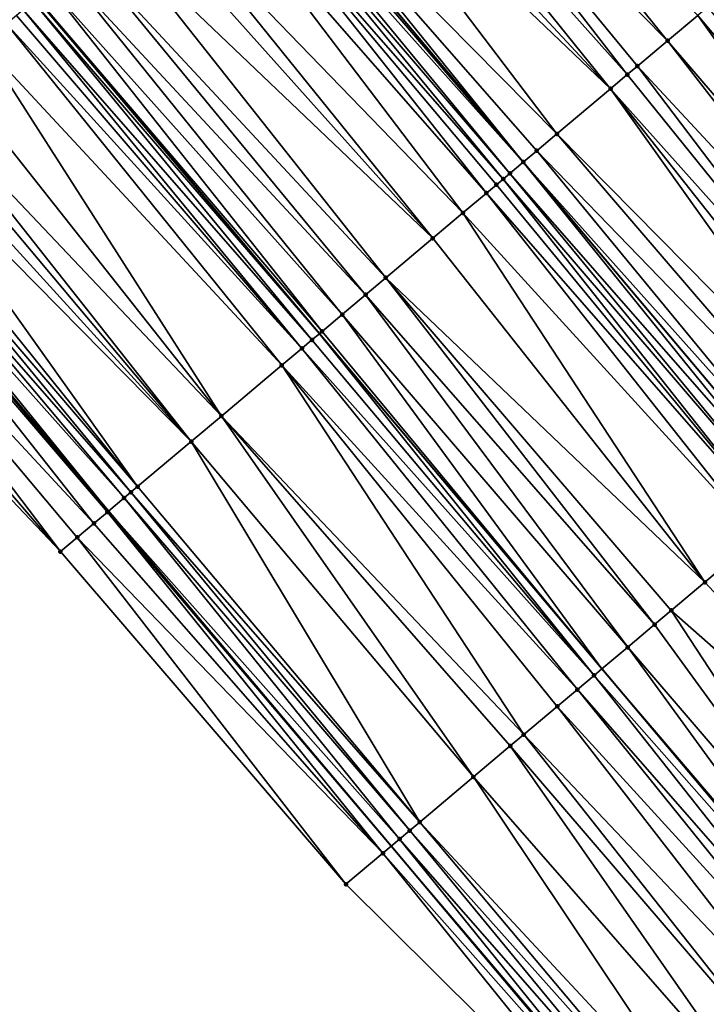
# Model space of a CAD drawing. Header units: feet. Extents: x 2004186 to 2014793, y 836912 to 864902.
# Tile 412 of 656: x 2009026 to 2009057, y 849996 to 850041. Entities that reach past the tile are written whole.
import ezdxf

# ---------------------------------------------------------------- set-up
doc = ezdxf.new("R2010")
doc.units = ezdxf.units.FT
doc.header["$LTSCALE"] = 100
doc.header["$MEASUREMENT"] = 0
for name, color, linetype, lineweight in [('EP_Travel Lane', 5, 'Continuous', 40), ('GPL_Skip Line', 2, 'Continuous', 40), ('Road Shots', 4, 'Continuous', 200), ('Road X-Section', 30, 'Continuous', 13)]:
    doc.layers.add(name, color=color, linetype=linetype, lineweight=lineweight)
doc.layers.add('I-77 SB_MM21-27-Surface-Border', color=7, linetype='Continuous')
doc.layers.add('I-77 SB_MM21-27-Surface-TIN', color=7, linetype='Continuous')

msp = doc.modelspace()

# ---------------------------------------------------------------- linework, layer by layer
at = {"layer": 'EP_Travel Lane'}
msp.add_polyline3d([(2009055.394116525, 849988.2175436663, 426.0955201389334), (2009042.502172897, 850003.5079654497, 426.1328361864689), (2009029.610234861, 850018.7983806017, 426.1765963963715), (2009016.732701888, 850034.1229042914, 426.2270210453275), (2009003.883368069, 850049.4491198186, 426.2751568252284), (2008991.034035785, 850064.7753335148, 426.3241323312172), (2008978.184760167, 850080.101479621, 426.4019151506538), (2008965.335488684, 850095.4276207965, 426.4818734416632), (2008952.486185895, 850110.7537993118, 426.5458036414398), (2008939.636898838, 850126.0799590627, 426.6178290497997), (2008926.787614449, 850141.4061156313, 426.6911892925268), (2008913.926938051, 850156.6868546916, 426.7853692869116), (2008901.035975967, 850171.9780949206, 426.8290963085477), (2008888.145025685, 850187.26932115, 426.8780410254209), (2008875.254159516, 850202.5604476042, 426.9640714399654), (2008862.363224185, 850217.8516560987, 427.0196080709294), (2008849.472338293, 850233.1428059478, 427.0969426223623)], dxfattribs=at)
at = {"layer": 'GPL_Skip Line'}
for points in [[(2009087.16368466, 849988.8069111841, 426.4817926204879), (2009074.288790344, 850004.1116463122, 426.5356119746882), (2009061.413874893, 850019.4164065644, 426.5651415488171), (2009048.53896791, 850034.7211567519, 426.6044015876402), (2009035.670001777, 850050.030885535, 426.6502886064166), (2009022.805090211, 850065.344005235, 426.7006072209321), (2009009.940199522, 850080.657100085, 426.7615474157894), (2008997.07530766, 850095.9701963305, 426.8218910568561), (2008984.210412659, 850111.2832963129, 426.8806374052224), (2008971.345515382, 850126.5963990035, 426.9382262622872), (2008958.480660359, 850141.9094513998, 427.01731217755), (2008945.615788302, 850157.2225240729, 427.0877314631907), (2008932.739030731, 850172.525611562, 427.1546757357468), (2008919.856995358, 850187.82429017, 427.2154230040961), (2008906.97498091, 850203.1229439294, 427.2854018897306), (2008894.092958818, 850218.4216067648, 427.3520091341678), (2008881.210969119, 850233.7202311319, 427.4329074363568)], [(2009077.895265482, 849981.0102519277, 426.3296685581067), (2009065.008742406, 849996.3052169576, 426.3764487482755), (2009052.122198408, 850011.6002068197, 426.3992057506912), (2009039.235665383, 850026.8951836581, 426.4345751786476), (2009026.353558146, 850042.2046134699, 426.477128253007), (2009013.483429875, 850057.5133065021, 426.5384554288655), (2009000.613270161, 850072.8220369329, 426.5838214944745), (2008987.743123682, 850088.1307516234, 426.6358886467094), (2008974.872983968, 850103.4394582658, 426.6914313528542), (2008962.002895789, 850118.748103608, 426.7731424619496), (2008949.132790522, 850134.0567692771, 426.8462031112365), (2008936.26271348, 850149.3654013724, 426.9336064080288), (2008923.393110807, 850164.6566634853, 427.0131152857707), (2008910.511035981, 850179.955388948, 427.0564485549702), (2008897.629021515, 850195.2540427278, 427.1264199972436), (2008884.746997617, 850210.5527077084, 427.1922301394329), (2008871.865013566, 850225.8513253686, 427.2756201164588)]]:
    msp.add_polyline3d(points, dxfattribs=at)
at = {"layer": 'I-77 SB_MM21-27-Surface-Border', "color": 3, "linetype": 'ByBlock', "lineweight": -2}
msp.add_polyline3d([(2009054.698256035, 849987.6322359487, 426.0529552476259), (2009040.445848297, 850001.7783267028, 426.0108012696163), (2009027.417886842, 850016.9543355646, 426.0423883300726), (2009013.617809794, 850031.5068246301, 426.0229673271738), (2009000.906048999, 850046.9485710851, 426.0829759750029), (2008987.275385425, 850061.6185548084, 426.085651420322), (2008974.257409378, 850076.8029450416, 426.1701135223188), (2008961.086233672, 850091.8587667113, 426.2200636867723), (2008948.221374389, 850107.1718241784, 426.2969322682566), (2008935.203297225, 850122.3563347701, 426.3300347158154), (2008922.644741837, 850137.926642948, 426.4276170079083), (2008909.942479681, 850153.3329758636, 426.5293351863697), (2008897.51947258, 850169.0180390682, 426.6191178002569), (2008886.0144849, 850185.4759155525, 426.7506446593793), (2008872.520501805, 850200.2593078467, 426.8123515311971), (2008860.250463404, 850216.0732142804, 426.8938683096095), (2008846.603442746, 850230.7278451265, 426.9334760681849)], dxfattribs=at)
at = {"layer": 'I-77 SB_MM21-27-Surface-TIN', "color": 128, "linetype": 'ByBlock', "lineweight": -2}
for points in [[(2009042.560741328, 850055.820333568, 426.556103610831), (2009041.029468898, 850054.5337859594, 426.578572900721), (2009055.11994497, 850040.2574678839, 426.5159281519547)], [(2009042.560741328, 850055.820333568, 426.556103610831), (2009055.11994497, 850040.2574678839, 426.5159281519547), (2009056.497353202, 850041.4162373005, 426.4910084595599)], [(2009041.029468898, 850054.5337859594, 426.578572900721), (2009039.957567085, 850053.6332158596, 426.5886481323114), (2009053.283395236, 850038.7124484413, 426.5429216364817)], [(2009041.029468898, 850054.5337859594, 426.578572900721), (2009053.74253381, 850039.0987019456, 426.5374844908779), (2009055.11994497, 850040.2574678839, 426.5159281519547)], [(2009041.029468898, 850054.5337859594, 426.578572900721), (2009053.283395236, 850038.7124484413, 426.5429216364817), (2009053.74253381, 850039.0987019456, 426.5374844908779)], [(2009039.957567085, 850053.6332158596, 426.5886481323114), (2009038.885673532, 850052.7326359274, 426.6029261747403), (2009052.518163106, 850038.0686939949, 426.5506357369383)], [(2009039.957567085, 850053.6332158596, 426.5886481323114), (2009052.518163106, 850038.0686939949, 426.5506357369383), (2009053.283395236, 850038.7124484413, 426.5429216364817)], [(2009038.885673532, 850052.7326359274, 426.6029261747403), (2009037.966908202, 850051.9607095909, 426.6154550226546), (2009052.518163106, 850038.0686939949, 426.5506357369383)], [(2009037.966908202, 850051.9607095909, 426.6154550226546), (2009035.976261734, 850050.2881885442, 426.6485784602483), (2009050.069428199, 850036.0086703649, 426.5844100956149)], [(2009037.966908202, 850051.9607095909, 426.6154550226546), (2009050.069428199, 850036.0086703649, 426.5844100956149), (2009052.518163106, 850038.0686939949, 426.5506357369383)], [(2009035.976261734, 850050.2881885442, 426.6485784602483), (2009035.670001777, 850050.030885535, 426.6502886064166), (2009048.53896791, 850034.7211567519, 426.6044015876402)], [(2009035.976261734, 850050.2881885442, 426.6485784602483), (2009049.151156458, 850035.2361569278, 426.6014992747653), (2009050.069428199, 850036.0086703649, 426.5844100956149)], [(2009035.976261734, 850050.2881885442, 426.6485784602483), (2009048.53896791, 850034.7211567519, 426.6044015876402), (2009049.151156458, 850035.2361569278, 426.6014992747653)], [(2009035.516871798, 850049.9022340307, 426.651143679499), (2009035.21061567, 850049.6449264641, 426.6548019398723), (2009048.53896791, 850034.7211567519, 426.6044015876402)], [(2009035.516871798, 850049.9022340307, 426.651143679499), (2009048.53896791, 850034.7211567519, 426.6044015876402), (2009035.670001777, 850050.030885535, 426.6502886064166)], [(2009034.904354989, 850049.3876243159, 426.6561441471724), (2009034.444949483, 850049.0016883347, 426.6507880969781), (2009047.620687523, 850033.9486535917, 426.6115551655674)], [(2009035.21061567, 850049.6449264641, 426.6548019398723), (2009034.904354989, 850049.3876243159, 426.6561441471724), (2009047.926782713, 850034.2061525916, 426.6111558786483)], [(2009034.904354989, 850049.3876243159, 426.6561441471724), (2009047.620687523, 850033.9486535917, 426.6115551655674), (2009047.926782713, 850034.2061525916, 426.6111558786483)], [(2009035.21061567, 850049.6449264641, 426.6548019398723), (2009047.926782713, 850034.2061525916, 426.6111558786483), (2009048.53896791, 850034.7211567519, 426.6044015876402)], [(2009034.444949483, 850049.0016883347, 426.6507880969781), (2009033.679254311, 850048.3584847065, 426.6320276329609), (2009046.855434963, 850033.304923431, 426.5957899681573)], [(2009034.444949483, 850049.0016883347, 426.6507880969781), (2009047.314588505, 850033.6911591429, 426.6075544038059), (2009047.620687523, 850033.9486535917, 426.6115551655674)], [(2009034.444949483, 850049.0016883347, 426.6507880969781), (2009046.855434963, 850033.304923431, 426.5957899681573), (2009047.314588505, 850033.6911591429, 426.6075544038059)], [(2009033.679254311, 850048.3584847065, 426.6320276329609), (2009031.84159694, 850046.814782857, 426.5926195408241), (2009045.784077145, 850032.4037062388, 426.5688526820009)], [(2009033.679254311, 850048.3584847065, 426.6320276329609), (2009045.784077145, 850032.4037062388, 426.5688526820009), (2009046.855434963, 850033.304923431, 426.5957899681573)], [(2009031.84159694, 850046.814782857, 426.5926195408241), (2009031.0759125, 850046.1715664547, 426.579319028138), (2009044.406622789, 850031.2449916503, 426.5407643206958)], [(2009031.84159694, 850046.814782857, 426.5926195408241), (2009044.406622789, 850031.2449916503, 426.5407643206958), (2009045.784077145, 850032.4037062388, 426.5688526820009)], [(2009031.0759125, 850046.1715664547, 426.579319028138), (2009029.850803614, 850045.1424366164, 426.5510261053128), (2009044.406622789, 850031.2449916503, 426.5407643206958)], [(2009029.850803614, 850045.1424366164, 426.5510261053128), (2009028.625700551, 850044.1132998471, 426.5256956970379), (2009042.263909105, 850029.4425549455, 426.4891334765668)], [(2009029.850803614, 850045.1424366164, 426.5510261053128), (2009042.263909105, 850029.4425549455, 426.4891334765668), (2009044.406622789, 850031.2449916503, 426.5407643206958)], [(2009028.625700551, 850044.1132998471, 426.5256956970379), (2009027.706884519, 850043.3414338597, 426.5124298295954), (2009041.34560614, 850028.6700786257, 426.4703379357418)], [(2009028.625700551, 850044.1132998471, 426.5256956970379), (2009041.34560614, 850028.6700786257, 426.4703379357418), (2009042.263909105, 850029.4425549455, 426.4891334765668)], [(2009027.706884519, 850043.3414338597, 426.5124298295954), (2009026.941193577, 850042.6982251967, 426.495821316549), (2009040.274260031, 850027.7688475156, 426.4568566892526)], [(2009027.706884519, 850043.3414338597, 426.5124298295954), (2009040.274260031, 850027.7688475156, 426.4568566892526), (2009041.34560614, 850028.6700786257, 426.4703379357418)], [(2009026.941193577, 850042.6982251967, 426.495821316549), (2009026.353558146, 850042.2046134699, 426.477128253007), (2009039.355955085, 850026.9963735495, 426.4357853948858)], [(2009026.941193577, 850042.6982251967, 426.495821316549), (2009039.355955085, 850026.9963735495, 426.4357853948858), (2009040.274260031, 850027.7688475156, 426.4568566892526)], [(2009026.328628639, 850042.18367277, 426.4763352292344), (2009026.175492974, 850042.0550280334, 426.4742975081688), (2009039.235665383, 850026.8951836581, 426.4345751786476)], [(2009026.328628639, 850042.18367277, 426.4763352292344), (2009039.235665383, 850026.8951836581, 426.4345751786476), (2009026.353558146, 850042.2046134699, 426.477128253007)], [(2009039.355955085, 850026.9963735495, 426.4357853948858), (2009026.353558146, 850042.2046134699, 426.477128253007), (2009039.235665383, 850026.8951836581, 426.4345751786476)], [(2009025.716104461, 850041.6690718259, 426.4775868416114), (2009025.409832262, 850041.4117833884, 426.4730687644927), (2009038.437659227, 850026.2238887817, 426.4251573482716)], [(2009026.175492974, 850042.0550280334, 426.4742975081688), (2009025.716104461, 850041.6690718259, 426.4775868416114), (2009038.896807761, 850026.6101304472, 426.4311659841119)], [(2009025.716104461, 850041.6690718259, 426.4775868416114), (2009038.437659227, 850026.2238887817, 426.4251573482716), (2009038.896807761, 850026.6101304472, 426.4311659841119)], [(2009026.175492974, 850042.0550280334, 426.4742975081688), (2009038.896807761, 850026.6101304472, 426.4311659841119), (2009039.235665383, 850026.8951836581, 426.4345751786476)], [(2009056.956488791, 850041.8024943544, 426.4821397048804), (2009056.497353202, 850041.4162373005, 426.4910084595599), (2009069.372256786, 850026.1114911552, 426.4478519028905)], [(2009025.409832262, 850041.4117833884, 426.4730687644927), (2009024.950407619, 850041.025870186, 426.4579764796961), (2009038.437659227, 850026.2238887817, 426.4251573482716)], [(2009056.497353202, 850041.4162373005, 426.4910084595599), (2009055.11994497, 850040.2574678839, 426.5159281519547), (2009068.147895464, 850025.0814720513, 426.4717841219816)], [(2009056.497353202, 850041.4162373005, 426.4910084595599), (2009068.147895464, 850025.0814720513, 426.4717841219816), (2009069.372256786, 850026.1114911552, 426.4478519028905)], [(2009024.950407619, 850041.025870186, 426.4579764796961), (2009023.878425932, 850040.125395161, 426.4274142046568), (2009037.519348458, 850025.4514217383, 426.3973932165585)], [(2009024.950407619, 850041.025870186, 426.4579764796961), (2009037.519348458, 850025.4514217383, 426.3973932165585), (2009038.437659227, 850026.2238887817, 426.4251573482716)], [(2009023.878425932, 850040.125395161, 426.4274142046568), (2009022.347021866, 850038.8390042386, 426.3829116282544), (2009034.764419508, 850023.1340166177, 426.317959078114)], [(2009023.878425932, 850040.125395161, 426.4274142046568), (2009034.764419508, 850023.1340166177, 426.317959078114), (2009037.519348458, 850025.4514217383, 426.3973932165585)], [(2009055.11994497, 850040.2574678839, 426.5159281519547), (2009053.74253381, 850039.0987019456, 426.5374844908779), (2009067.382663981, 850024.4377168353, 426.4802411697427)], [(2009055.11994497, 850040.2574678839, 426.5159281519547), (2009067.382663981, 850024.4377168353, 426.4802411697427), (2009068.147895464, 850025.0814720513, 426.4717841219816)], [(2009053.74253381, 850039.0987019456, 426.5374844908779), (2009053.283395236, 850038.7124484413, 426.5429216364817), (2009065.852205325, 850023.1502012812, 426.5021071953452)], [(2009053.74253381, 850039.0987019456, 426.5374844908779), (2009065.852205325, 850023.1502012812, 426.5021071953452), (2009067.382663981, 850024.4377168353, 426.4802411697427)], [(2009022.347021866, 850038.8390042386, 426.3829116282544), (2009020.968770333, 850037.681237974, 426.3490289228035), (2009034.764419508, 850023.1340166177, 426.317959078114)], [(2009053.283395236, 850038.7124484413, 426.5429216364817), (2009052.518163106, 850038.0686939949, 426.5506357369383), (2009065.852205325, 850023.1502012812, 426.5021071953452)], [(2009052.518163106, 850038.0686939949, 426.5506357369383), (2009050.069428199, 850036.0086703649, 426.5844100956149), (2009064.16869639, 850021.7339394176, 426.5210879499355)], [(2009052.518163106, 850038.0686939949, 426.5506357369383), (2009064.933928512, 850022.377693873, 426.5133663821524), (2009065.852205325, 850023.1502012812, 426.5021071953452)], [(2009052.518163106, 850038.0686939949, 426.5506357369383), (2009064.16869639, 850021.7339394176, 426.5210879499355), (2009064.933928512, 850022.377693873, 426.5133663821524)], [(2009020.968770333, 850037.681237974, 426.3490289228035), (2009020.509357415, 850037.2953108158, 426.3399017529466), (2009033.38696178, 850021.9753060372, 426.2859959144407)], [(2009020.968770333, 850037.681237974, 426.3490289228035), (2009033.38696178, 850021.9753060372, 426.2859959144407), (2009034.764419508, 850023.1340166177, 426.317959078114)], [(2009020.509357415, 850037.2953108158, 426.3399017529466), (2009019.896797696, 850036.7807521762, 426.3230712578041), (2009033.38696178, 850021.9753060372, 426.2859959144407)], [(2009019.896797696, 850036.7807521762, 426.3230712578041), (2009019.284242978, 850036.2661875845, 426.3087848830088), (2009033.38696178, 850021.9753060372, 426.2859959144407)], [(2009019.284242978, 850036.2661875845, 426.3087848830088), (2009018.365424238, 850035.4943248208, 426.294141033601), (2009030.938149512, 850019.9153743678, 426.2308626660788)], [(2009019.284242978, 850036.2661875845, 426.3087848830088), (2009030.938149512, 850019.9153743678, 426.2308626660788), (2009033.38696178, 850021.9753060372, 426.2859959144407)], [(2009050.069428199, 850036.0086703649, 426.5844100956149), (2009049.151156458, 850035.2361569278, 426.6014992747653), (2009063.097379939, 850020.8326730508, 426.5416912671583)], [(2009050.069428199, 850036.0086703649, 426.5844100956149), (2009063.097379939, 850020.8326730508, 426.5416912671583), (2009064.16869639, 850021.7339394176, 426.5210879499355)], [(2009018.365424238, 850035.4943248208, 426.294141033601), (2009017.906010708, 850035.1083983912, 426.2847024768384), (2009030.938149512, 850019.9153743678, 426.2308626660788)], [(2009017.906010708, 850035.1083983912, 426.2847024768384), (2009017.446581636, 850034.7224904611, 426.2673566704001), (2009030.632047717, 850019.6578832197, 426.2236708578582)], [(2009017.906010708, 850035.1083983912, 426.2847024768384), (2009030.632047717, 850019.6578832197, 426.2236708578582), (2009030.938149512, 850019.9153743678, 426.2308626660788)], [(2009049.151156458, 850035.2361569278, 426.6014992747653), (2009048.53896791, 850034.7211567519, 426.6044015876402), (2009061.873014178, 850019.8026592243, 426.560521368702)], [(2009049.151156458, 850035.2361569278, 426.6014992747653), (2009061.873014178, 850019.8026592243, 426.560521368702), (2009063.097379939, 850020.8326730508, 426.5416912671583)], [(2009017.446581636, 850034.7224904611, 426.2673566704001), (2009016.987139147, 850034.336598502, 426.2431844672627), (2009030.325941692, 850019.4003971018, 426.2116157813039)], [(2009017.446581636, 850034.7224904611, 426.2673566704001), (2009030.325941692, 850019.4003971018, 426.2116157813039), (2009030.632047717, 850019.6578832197, 426.2236708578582)], [(2009047.926782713, 850034.2061525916, 426.6111558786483), (2009061.107782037, 850019.1589047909, 426.5682216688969), (2009048.53896791, 850034.7211567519, 426.6044015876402)], [(2009061.107782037, 850019.1589047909, 426.5682216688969), (2009061.413874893, 850019.4164065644, 426.5651415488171), (2009048.53896791, 850034.7211567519, 426.6044015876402)], [(2009061.873014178, 850019.8026592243, 426.560521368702), (2009048.53896791, 850034.7211567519, 426.6044015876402), (2009061.413874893, 850019.4164065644, 426.5651415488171)], [(2009016.527686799, 850033.950718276, 426.2139972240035), (2009029.560670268, 850018.7566893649, 426.174171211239), (2009016.732701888, 850034.1229042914, 426.2270210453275)], [(2009016.987139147, 850034.336598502, 426.2431844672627), (2009016.732701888, 850034.1229042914, 426.2270210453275), (2009029.610234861, 850018.7983806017, 426.1765963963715)], [(2009029.560670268, 850018.7566893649, 426.174171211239), (2009029.610234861, 850018.7983806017, 426.1765963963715), (2009016.732701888, 850034.1229042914, 426.2270210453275)], [(2009016.987139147, 850034.336598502, 426.2431844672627), (2009029.610234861, 850018.7983806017, 426.1765963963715), (2009030.325941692, 850019.4003971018, 426.2116157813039)], [(2009047.926782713, 850034.2061525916, 426.6111558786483), (2009047.620687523, 850033.9486535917, 426.6115551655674), (2009060.648638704, 850018.7726569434, 426.5681892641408)], [(2009047.926782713, 850034.2061525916, 426.6111558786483), (2009060.648638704, 850018.7726569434, 426.5681892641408), (2009061.107782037, 850019.1589047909, 426.5682216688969)], [(2009016.527686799, 850033.950718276, 426.2139972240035), (2009015.30245782, 850032.9217313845, 426.1246049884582), (2009028.948448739, 850018.2417283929, 426.139171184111)], [(2009016.527686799, 850033.950718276, 426.2139972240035), (2009028.948448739, 850018.2417283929, 426.139171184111), (2009029.560670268, 850018.7566893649, 426.174171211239)], [(2009047.314588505, 850033.6911591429, 426.6075544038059), (2009046.855434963, 850033.304923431, 426.5957899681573), (2009060.036440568, 850018.2576681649, 426.5600716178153)], [(2009047.620687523, 850033.9486535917, 426.6115551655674), (2009047.314588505, 850033.6911591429, 426.6075544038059), (2009060.036440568, 850018.2576681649, 426.5600716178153)], [(2009047.620687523, 850033.9486535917, 426.6115551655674), (2009060.036440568, 850018.2576681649, 426.5600716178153), (2009060.648638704, 850018.7726569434, 426.5681892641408)], [(2009046.855434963, 850033.304923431, 426.5957899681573), (2009045.784077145, 850032.4037062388, 426.5688526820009), (2009059.271185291, 850017.6139412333, 426.5411834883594)], [(2009046.855434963, 850033.304923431, 426.5957899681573), (2009059.271185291, 850017.6139412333, 426.5411834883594), (2009060.036440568, 850018.2576681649, 426.5600716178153)], [(2009015.30245782, 850032.9217313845, 426.1246049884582), (2009014.38355377, 850032.1499701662, 426.0665580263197), (2009027.417886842, 850016.9543355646, 426.0423883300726)], [(2009015.30245782, 850032.9217313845, 426.1246049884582), (2009028.183165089, 850017.59803519, 426.0876750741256), (2009028.948448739, 850018.2417283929, 426.139171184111)], [(2009015.30245782, 850032.9217313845, 426.1246049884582), (2009027.417886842, 850016.9543355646, 426.0423883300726), (2009028.183165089, 850017.59803519, 426.0876750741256)], [(2009045.784077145, 850032.4037062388, 426.5688526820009), (2009044.406622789, 850031.2449916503, 426.5407643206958), (2009056.822377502, 850015.5540042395, 426.4911943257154)], [(2009045.784077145, 850032.4037062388, 426.5688526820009), (2009056.822377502, 850015.5540042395, 426.4911943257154), (2009059.271185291, 850017.6139412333, 426.5411834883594)], [(2009014.38355377, 850032.1499701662, 426.0665580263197), (2009013.617809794, 850031.5068246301, 426.0229673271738), (2009027.417886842, 850016.9543355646, 426.0423883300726)], [(2009044.406622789, 850031.2449916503, 426.5407643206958), (2009042.263909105, 850029.4425549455, 426.4891334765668), (2009056.822377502, 850015.5540042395, 426.4911943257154)], [(2009042.263909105, 850029.4425549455, 426.4891334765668), (2009041.34560614, 850028.6700786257, 426.4703379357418), (2009054.526613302, 850013.6228215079, 426.4364019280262)], [(2009042.263909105, 850029.4425549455, 426.4891334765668), (2009055.291866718, 850014.2665506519, 426.4531512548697), (2009056.822377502, 850015.5540042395, 426.4911943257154)], [(2009042.263909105, 850029.4425549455, 426.4891334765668), (2009054.526613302, 850013.6228215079, 426.4364019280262), (2009055.291866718, 850014.2665506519, 426.4531512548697)], [(2009041.34560614, 850028.6700786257, 426.4703379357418), (2009040.274260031, 850027.7688475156, 426.4568566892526), (2009053.302217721, 850012.5928431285, 426.4209619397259)], [(2009041.34560614, 850028.6700786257, 426.4703379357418), (2009053.302217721, 850012.5928431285, 426.4209619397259), (2009054.526613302, 850013.6228215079, 426.4364019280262)], [(2009040.274260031, 850027.7688475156, 426.4568566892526), (2009039.355955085, 850026.9963735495, 426.4357853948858), (2009052.122198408, 850011.6002068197, 426.3992057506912)], [(2009040.274260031, 850027.7688475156, 426.4568566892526), (2009052.122198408, 850011.6002068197, 426.3992057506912), (2009053.302217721, 850012.5928431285, 426.4209619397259)], [(2009038.896807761, 850026.6101304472, 426.4311659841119), (2009051.771715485, 850011.3053793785, 426.3927438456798), (2009039.235665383, 850026.8951836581, 426.4345751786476)], [(2009039.355955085, 850026.9963735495, 426.4357853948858), (2009039.235665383, 850026.8951836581, 426.4345751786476), (2009052.122198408, 850011.6002068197, 426.3992057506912)], [(2009051.771715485, 850011.3053793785, 426.3927438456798), (2009052.122198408, 850011.6002068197, 426.3992057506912), (2009039.235665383, 850026.8951836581, 426.4345751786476)], [(2009038.896807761, 850026.6101304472, 426.4311659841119), (2009038.437659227, 850026.2238887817, 426.4251573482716), (2009051.771715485, 850011.3053793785, 426.3927438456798)], [(2009038.437659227, 850026.2238887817, 426.4251573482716), (2009037.519348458, 850025.4514217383, 426.3973932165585), (2009051.00646414, 850010.6616477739, 426.3783733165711)], [(2009038.437659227, 850026.2238887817, 426.4251573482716), (2009051.00646414, 850010.6616477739, 426.3783733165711), (2009051.771715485, 850011.3053793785, 426.3927438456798)], [(2009037.519348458, 850025.4514217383, 426.3973932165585), (2009034.764419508, 850023.1340166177, 426.317959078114), (2009048.557630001, 850008.6017421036, 426.29810102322)], [(2009037.519348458, 850025.4514217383, 426.3973932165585), (2009050.08815403, 850009.8891799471, 426.3513652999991), (2009051.00646414, 850010.6616477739, 426.3783733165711)], [(2009037.519348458, 850025.4514217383, 426.3973932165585), (2009048.557630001, 850008.6017421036, 426.29810102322), (2009050.08815403, 850009.8891799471, 426.3513652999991)], [(2009034.764419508, 850023.1340166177, 426.317959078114), (2009033.38696178, 850021.9753060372, 426.2859959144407), (2009046.261867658, 850006.670557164, 426.2454429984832)], [(2009034.764419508, 850023.1340166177, 426.317959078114), (2009047.945423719, 850008.0867630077, 426.2806221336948), (2009048.557630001, 850008.6017421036, 426.29810102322)], [(2009034.764419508, 850023.1340166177, 426.317959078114), (2009046.261867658, 850006.670557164, 426.2454429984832), (2009047.945423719, 850008.0867630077, 426.2806221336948)], [(2009033.38696178, 850021.9753060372, 426.2859959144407), (2009030.938149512, 850019.9153743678, 426.2308626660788), (2009043.813055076, 850004.6106258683, 426.1899452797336)], [(2009033.38696178, 850021.9753060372, 426.2859959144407), (2009043.813055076, 850004.6106258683, 426.1899452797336), (2009046.261867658, 850006.670557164, 426.2454429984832)], [(2009030.632047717, 850019.6578832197, 426.2236708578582), (2009030.325941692, 850019.4003971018, 426.2116157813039), (2009043.353898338, 850004.224393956, 426.1745065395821)], [(2009030.938149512, 850019.9153743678, 426.2308626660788), (2009030.632047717, 850019.6578832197, 426.2236708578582), (2009043.813055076, 850004.6106258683, 426.1899452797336)], [(2009030.632047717, 850019.6578832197, 426.2236708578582), (2009043.353898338, 850004.224393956, 426.1745065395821), (2009043.813055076, 850004.6106258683, 426.1899452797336)], [(2009030.325941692, 850019.4003971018, 426.2116157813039), (2009029.610234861, 850018.7983806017, 426.1765963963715), (2009042.89473745, 850003.8381669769, 426.1542986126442)], [(2009030.325941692, 850019.4003971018, 426.2116157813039), (2009042.89473745, 850003.8381669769, 426.1542986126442), (2009043.353898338, 850004.224393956, 426.1745065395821)], [(2009029.560670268, 850018.7566893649, 426.174171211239), (2009028.948448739, 850018.2417283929, 426.139171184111), (2009042.129462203, 850003.1944637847, 426.112459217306)], [(2009029.560670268, 850018.7566893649, 426.174171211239), (2009042.502172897, 850003.5079654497, 426.1328361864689), (2009029.610234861, 850018.7983806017, 426.1765963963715)], [(2009029.560670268, 850018.7566893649, 426.174171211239), (2009042.129462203, 850003.1944637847, 426.112459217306), (2009042.502172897, 850003.5079654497, 426.1328361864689)], [(2009042.89473745, 850003.8381669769, 426.1542986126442), (2009029.610234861, 850018.7983806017, 426.1765963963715), (2009042.502172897, 850003.5079654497, 426.1328361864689)], [(2009028.948448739, 850018.2417283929, 426.139171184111), (2009028.183165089, 850017.59803519, 426.0876750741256), (2009042.129462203, 850003.1944637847, 426.112459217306)], [(2009028.183165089, 850017.59803519, 426.0876750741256), (2009027.417886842, 850016.9543355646, 426.0423883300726), (2009040.445848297, 850001.7783267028, 426.0108012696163)], [(2009028.183165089, 850017.59803519, 426.0876750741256), (2009040.445848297, 850001.7783267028, 426.0108012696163), (2009042.129462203, 850003.1944637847, 426.112459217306)], [(2009059.271185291, 850017.6139412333, 426.5411834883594), (2009056.822377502, 850015.5540042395, 426.4911943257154), (2009070.462551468, 850000.8929670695, 426.4842749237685)], [(2009056.822377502, 850015.5540042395, 426.4911943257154), (2009055.291866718, 850014.2665506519, 426.4531512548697), (2009070.462551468, 850000.8929670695, 426.4842749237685)], [(2009055.291866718, 850014.2665506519, 426.4531512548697), (2009054.526613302, 850013.6228215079, 426.4364019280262), (2009066.330191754, 849997.4168193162, 426.4038593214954)], [(2009055.291866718, 850014.2665506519, 426.4531512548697), (2009066.330191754, 849997.4168193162, 426.4038593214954), (2009070.462551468, 850000.8929670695, 426.4842749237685)], [(2009054.526613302, 850013.6228215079, 426.4364019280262), (2009053.302217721, 850012.5928431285, 426.4209619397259), (2009066.330191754, 849997.4168193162, 426.4038593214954)], [(2009053.302217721, 850012.5928431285, 426.4209619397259), (2009052.122198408, 850011.6002068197, 426.3992057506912), (2009065.105786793, 849996.3868520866, 426.3776397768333)], [(2009053.302217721, 850012.5928431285, 426.4209619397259), (2009065.105786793, 849996.3868520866, 426.3776397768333), (2009066.330191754, 849997.4168193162, 426.4038593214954)], [(2009051.771715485, 850011.3053793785, 426.3927438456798), (2009065.008742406, 849996.3052169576, 426.3764487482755), (2009052.122198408, 850011.6002068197, 426.3992057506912)], [(2009065.105786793, 849996.3868520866, 426.3776397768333), (2009052.122198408, 850011.6002068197, 426.3992057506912), (2009065.008742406, 849996.3052169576, 426.3764487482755)], [(2009051.771715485, 850011.3053793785, 426.3927438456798), (2009051.00646414, 850010.6616477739, 426.3783733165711), (2009064.187490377, 849995.6143679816, 426.3663694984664)], [(2009051.771715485, 850011.3053793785, 426.3927438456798), (2009064.187490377, 849995.6143679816, 426.3663694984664), (2009065.008742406, 849996.3052169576, 426.3764487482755)], [(2009051.00646414, 850010.6616477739, 426.3783733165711), (2009050.08815403, 850009.8891799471, 426.3513652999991), (2009063.575288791, 849995.0993833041, 426.3542869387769)], [(2009051.00646414, 850010.6616477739, 426.3783733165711), (2009063.575288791, 849995.0993833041, 426.3542869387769), (2009064.187490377, 849995.6143679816, 426.3663694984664)], [(2009050.08815403, 850009.8891799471, 426.3513652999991), (2009048.557630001, 850008.6017421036, 426.29810102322), (2009062.350875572, 849994.0694258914, 426.3185764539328)], [(2009050.08815403, 850009.8891799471, 426.3513652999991), (2009062.350875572, 849994.0694258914, 426.3185764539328), (2009063.575288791, 849995.0993833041, 426.3542869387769)], [(2009048.557630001, 850008.6017421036, 426.29810102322), (2009047.945423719, 850008.0867630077, 426.2806221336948), (2009060.973405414, 849992.9107300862, 426.2723264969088)], [(2009048.557630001, 850008.6017421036, 426.29810102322), (2009060.973405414, 849992.9107300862, 426.2723264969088), (2009062.350875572, 849994.0694258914, 426.3185764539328)], [(2009047.945423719, 850008.0867630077, 426.2806221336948), (2009046.261867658, 850006.670557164, 426.2454429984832), (2009059.442888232, 849991.6232841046, 426.2269301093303)], [(2009047.945423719, 850008.0867630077, 426.2806221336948), (2009059.442888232, 849991.6232841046, 426.2269301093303), (2009060.973405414, 849992.9107300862, 426.2723264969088)], [(2009046.261867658, 850006.670557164, 426.2454429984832), (2009043.813055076, 850004.6106258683, 426.1899452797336), (2009057.45322388, 849989.9495948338, 426.1770938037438)], [(2009046.261867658, 850006.670557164, 426.2454429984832), (2009057.45322388, 849989.9495948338, 426.1770938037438), (2009059.442888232, 849991.6232841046, 426.2269301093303)], [(2009043.813055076, 850004.6106258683, 426.1899452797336), (2009043.353898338, 850004.224393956, 426.1745065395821), (2009056.687965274, 849989.3058718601, 426.1543792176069)], [(2009043.813055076, 850004.6106258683, 426.1899452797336), (2009056.687965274, 849989.3058718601, 426.1543792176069), (2009057.45322388, 849989.9495948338, 426.1770938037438)], [(2009043.353898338, 850004.224393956, 426.1745065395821), (2009042.89473745, 850003.8381669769, 426.1542986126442), (2009056.075753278, 849988.7908995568, 426.1303332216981)], [(2009043.353898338, 850004.224393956, 426.1745065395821), (2009056.075753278, 849988.7908995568, 426.1303332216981), (2009056.687965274, 849989.3058718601, 426.1543792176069)], [(2009042.129462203, 850003.1944637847, 426.112459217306), (2009055.394116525, 849988.2175436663, 426.0955201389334), (2009042.502172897, 850003.5079654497, 426.1328361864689)], [(2009042.89473745, 850003.8381669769, 426.1542986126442), (2009042.502172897, 850003.5079654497, 426.1328361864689), (2009055.463535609, 849988.2759339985, 426.0997664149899)], [(2009055.463535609, 849988.2759339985, 426.0997664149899), (2009042.502172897, 850003.5079654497, 426.1328361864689), (2009055.394116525, 849988.2175436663, 426.0955201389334)], [(2009042.89473745, 850003.8381669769, 426.1542986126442), (2009055.463535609, 849988.2759339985, 426.0997664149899), (2009056.075753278, 849988.7908995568, 426.1303332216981)], [(2009042.129462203, 850003.1944637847, 426.112459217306), (2009040.445848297, 850001.7783267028, 426.0108012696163), (2009054.698256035, 849987.6322359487, 426.0529552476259)], [(2009042.129462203, 850003.1944637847, 426.112459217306), (2009054.698256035, 849987.6322359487, 426.0529552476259), (2009055.394116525, 849988.2175436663, 426.0955201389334)]]:
    msp.add_3dface(points, dxfattribs=at)
at = {"layer": 'Road Shots', "lineweight": 100}
for p in [(2009055.11994497, 850040.2574678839, 426.5159281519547), (2009053.74253381, 850039.0987019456, 426.5374844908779), (2009053.283395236, 850038.7124484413, 426.5429216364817), (2009052.518163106, 850038.0686939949, 426.5506357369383), (2009050.069428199, 850036.0086703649, 426.5844100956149), (2009049.151156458, 850035.2361569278, 426.6014992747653), (2009048.53896791, 850034.7211567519, 426.6044015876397), (2009047.926782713, 850034.2061525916, 426.6111558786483), (2009047.314588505, 850033.6911591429, 426.6075544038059), (2009047.620687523, 850033.9486535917, 426.6115551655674), (2009046.855434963, 850033.304923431, 426.5957899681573), (2009045.784077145, 850032.4037062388, 426.5688526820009), (2009044.406622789, 850031.2449916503, 426.5407643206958), (2009042.263909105, 850029.4425549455, 426.4891334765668), (2009041.34560614, 850028.6700786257, 426.4703379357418), (2009040.274260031, 850027.7688475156, 426.4568566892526), (2009039.355955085, 850026.9963735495, 426.4357853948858), (2009038.896807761, 850026.6101304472, 426.4311659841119), (2009038.437659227, 850026.2238887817, 426.4251573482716), (2009037.519348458, 850025.4514217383, 426.3973932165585), (2009034.764419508, 850023.1340166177, 426.317959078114), (2009033.38696178, 850021.9753060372, 426.2859959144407), (2009030.632047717, 850019.6578832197, 426.2236708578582), (2009030.938149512, 850019.9153743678, 426.2308626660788), (2009030.325941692, 850019.4003971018, 426.2116157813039), (2009029.560670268, 850018.7566893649, 426.174171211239), (2009028.948448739, 850018.2417283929, 426.139171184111), (2009028.183165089, 850017.59803519, 426.0876750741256), (2009027.417886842, 850016.9543355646, 426.0423883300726), (2009056.822377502, 850015.5540042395, 426.4911943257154), (2009055.291866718, 850014.2665506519, 426.4531512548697), (2009054.526613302, 850013.6228215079, 426.4364019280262), (2009053.302217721, 850012.5928431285, 426.4209619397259), (2009051.771715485, 850011.3053793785, 426.3927438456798), (2009051.00646414, 850010.6616477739, 426.3783733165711), (2009050.08815403, 850009.8891799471, 426.3513652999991), (2009048.557630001, 850008.6017421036, 426.29810102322), (2009047.945423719, 850008.0867630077, 426.2806221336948), (2009046.261867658, 850006.670557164, 426.2454429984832), (2009043.813055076, 850004.6106258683, 426.1899452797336), (2009043.353898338, 850004.224393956, 426.1745065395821), (2009042.89473745, 850003.8381669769, 426.1542986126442), (2009042.129462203, 850003.1944637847, 426.112459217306), (2009040.445848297, 850001.7783267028, 426.0108012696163)]:
    msp.add_point(p, dxfattribs=at)
at = {"layer": 'Road X-Section', "extrusion": (-0.6432445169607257, 0.7656547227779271, 0.003055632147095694), "elevation": -641455.0546757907, "flags": 128}
msp.add_lwpolyline([(-2084998.6043318, 2386.084792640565), (-2084999.6043318, 2386.128383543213), (-2085000.8043318, 2386.186430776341), (-2085002.4043318, 2386.275823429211), (-2085003.0043318, 2386.305010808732), (-2085003.6043318, 2386.329183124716), (-2085004.2043318, 2386.346529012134), (-2085004.8043318, 2386.35596761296), (-2085006.0043318, 2386.37061153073), (-2085006.8043318, 2386.384897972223), (-2085007.6043318, 2386.401728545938), (-2085008.2043318, 2386.410855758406), (-2085010.0043318, 2386.444738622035), (-2085012.0043318, 2386.489241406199), (-2085013.4043318, 2386.519803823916), (-2085014.0043318, 2386.534896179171), (-2085014.4043318, 2386.539414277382), (-2085015.0043318, 2386.536124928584), (-2085015.2043318, 2386.538162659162), (-2085016.0043318, 2386.557648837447), (-2085017.0043318, 2386.57425742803), (-2085018.2043318, 2386.587523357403), (-2085019.8043318, 2386.612853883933), (-2085021.4043318, 2386.641146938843), (-2085022.4043318, 2386.654447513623), (-2085024.8043318, 2386.693855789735), (-2085025.8043318, 2386.712616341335), (-2085026.4043318, 2386.717972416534), (-2085026.8043318, 2386.716630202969), (-2085027.2043318, 2386.712971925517), (-2085027.8043318, 2386.71040669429), (-2085030.4043318, 2386.67728310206), (-2085031.6043318, 2386.664754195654), (-2085033.0043318, 2386.650476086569), (-2085034.4043318, 2386.640400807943), (-2085036.4043318, 2386.617931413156), (-2085037.8043318, 2386.596235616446), (-2085038.4043318, 2386.584601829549), (-2085038.8043318, 2386.572101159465), (-2085039.0043318, 2386.567483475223), (-2085039.2043318, 2386.568377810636), (-2085039.4043318, 2386.572473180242), (-2085039.6043318, 2386.573999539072), (-2085039.8043318, 2386.570995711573), (-2085040.0043318, 2386.565054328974), (-2085041.0043318, 2386.525908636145), (-2085043.4043318, 2386.437482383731), (-2085044.6043318, 2386.38932581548), (-2085045.8043318, 2386.335877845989), (-2085046.6043318, 2386.302240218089), (-2085047.2043318, 2386.281662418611), (-2085047.6043318, 2386.265409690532)], dxfattribs=at)
at = {"layer": 'Road X-Section', "extrusion": (-0.6437458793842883, 0.7652381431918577, 0.001351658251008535), "elevation": -642837.1501536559, "flags": 128}
msp.add_lwpolyline([(-2084581.226890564, 1294.939709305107), (-2084582.226890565, 1294.98499609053), (-2084583.226890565, 1295.036492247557), (-2084584.026890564, 1295.071492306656), (-2084585.026890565, 1295.108936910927), (-2084585.426890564, 1295.120991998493), (-2084585.826890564, 1295.128183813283), (-2084589.026890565, 1295.183317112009), (-2084590.826890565, 1295.21528030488), (-2084594.426890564, 1295.294714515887), (-2084595.626890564, 1295.322478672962), (-2084596.226890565, 1295.328487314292), (-2084596.826890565, 1295.333106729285), (-2084598.026890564, 1295.354178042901), (-2084599.426890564, 1295.367659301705), (-2084600.626890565, 1295.386454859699), (-2084603.426890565, 1295.438085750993), (-2084605.226890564, 1295.466174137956), (-2084606.626890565, 1295.493111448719), (-2084607.226890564, 1295.504875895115), (-2084607.626890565, 1295.508876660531), (-2084608.026890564, 1295.508477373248), (-2084608.826890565, 1295.501723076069), (-2084609.626890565, 1295.498820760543), (-2084610.826890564, 1295.481731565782), (-2084614.026890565, 1295.447957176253), (-2084615.026890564, 1295.440243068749), (-2084615.626890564, 1295.434805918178), (-2084617.426890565, 1295.413249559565), (-2084619.226890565, 1295.388329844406), (-2084619.826890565, 1295.379461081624), (-2084620.226890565, 1295.372210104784), (-2084620.626890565, 1295.370866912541), (-2084621.026890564, 1295.371316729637), (-2084621.226890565, 1295.367961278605), (-2084621.426890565, 1295.361839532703), (-2084622.826890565, 1295.301895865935), (-2084623.826890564, 1295.264489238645), (-2084624.426890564, 1295.245601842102), (-2084625.426890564, 1295.20550198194), (-2084626.226890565, 1295.175206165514), (-2084627.026890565, 1295.143959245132), (-2084627.826890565, 1295.113655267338), (-2084629.026890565, 1295.062786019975)], dxfattribs=at)
at = {"layer": 'Road X-Section', "extrusion": (-0.6437458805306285, 0.7652381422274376, 0.001351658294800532), "elevation": -642857.1532764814, "flags": 128}
msp.add_lwpolyline([(-2084581.425927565, 1294.935187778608), (-2084583.625927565, 1295.036845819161), (-2084584.625927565, 1295.07868525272), (-2084585.225927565, 1295.098893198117), (-2084585.825927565, 1295.114331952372), (-2084589.025927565, 1295.169829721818), (-2084591.225927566, 1295.205008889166), (-2084592.025927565, 1295.222487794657), (-2084594.025927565, 1295.275752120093), (-2084595.225927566, 1295.302760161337), (-2084596.225927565, 1295.317130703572), (-2084598.225927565, 1295.345348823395), (-2084599.825927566, 1295.360788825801), (-2084600.825927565, 1295.377538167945), (-2084602.825927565, 1295.415581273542), (-2084606.025927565, 1295.465570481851), (-2084607.025927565, 1295.484458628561), (-2084607.825927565, 1295.492576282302), (-2084608.425927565, 1295.492608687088), (-2084609.425927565, 1295.484908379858), (-2084611.025927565, 1295.466078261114), (-2084612.425927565, 1295.44547492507), (-2084613.425927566, 1295.437753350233), (-2084614.625927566, 1295.426494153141), (-2084616.625927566, 1295.404628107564), (-2084617.625927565, 1295.396171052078), (-2084619.225927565, 1295.372238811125), (-2084620.025927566, 1295.358689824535), (-2084620.425927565, 1295.356692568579), (-2084620.825927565, 1295.35860644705), (-2084621.025927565, 1295.357738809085), (-2084621.425927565, 1295.349515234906), (-2084621.825927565, 1295.333426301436), (-2084622.425927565, 1295.307125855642), (-2084624.225927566, 1295.235318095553), (-2084625.625927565, 1295.18933477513), (-2084628.225927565, 1295.090467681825)], dxfattribs=at)
at = {"layer": 'Road X-Section', "extrusion": (-0.6437458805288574, 0.7652381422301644, 0.001351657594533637), "elevation": -642877.153270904, "flags": 128}
msp.add_lwpolyline([(-2084583.225929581, 1295.003924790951), (-2084584.225929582, 1295.050736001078), (-2084585.025929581, 1295.081302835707), (-2084585.825929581, 1295.105348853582), (-2084586.825929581, 1295.128063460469), (-2084589.425929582, 1295.177899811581), (-2084591.425929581, 1295.223296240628), (-2084593.225929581, 1295.269546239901), (-2084594.825929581, 1295.305256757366), (-2084595.625929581, 1295.317339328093), (-2084596.825929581, 1295.328609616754), (-2084598.425929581, 1295.354829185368), (-2084603.825929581, 1295.4352448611), (-2084605.825929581, 1295.471936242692), (-2084607.225929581, 1295.490235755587), (-2084607.825929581, 1295.49306627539), (-2084608.425929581, 1295.490065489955), (-2084610.425929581, 1295.472647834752), (-2084611.625929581, 1295.454703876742), (-2084613.425929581, 1295.435744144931), (-2084615.025929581, 1295.415817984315), (-2084616.425929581, 1295.402685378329), (-2084617.825929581, 1295.384466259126), (-2084620.825929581, 1295.351949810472), (-2084621.225929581, 1295.344906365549), (-2084621.625929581, 1295.333597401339), (-2084622.025929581, 1295.316268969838), (-2084622.625929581, 1295.286340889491), (-2084623.225929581, 1295.26383531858), (-2084625.225929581, 1295.207058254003), (-2084626.225929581, 1295.169632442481), (-2084627.825929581, 1295.101206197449)], dxfattribs=at)

doc.saveas('drawing.dxf')
